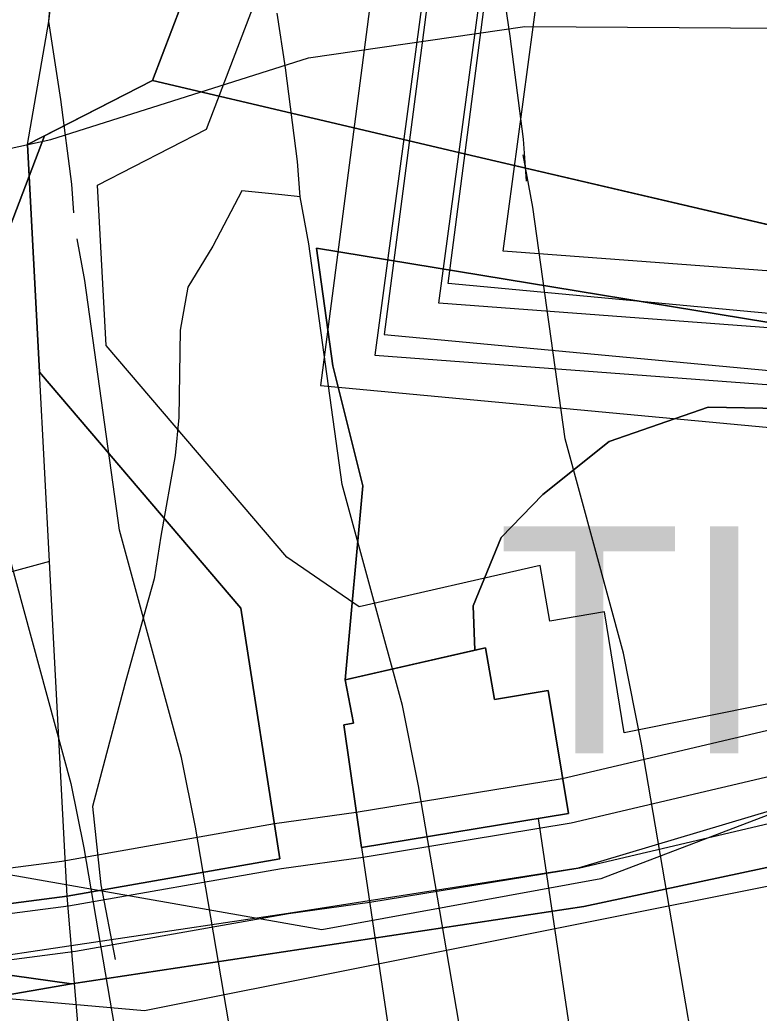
# Model space of a CAD drawing. Extents: x -758499 to -754160, y -1175205 to -1172032.
# Drawn here: x -755609.76 to -755577.18, y -1174621.58 to -1174577.82 of the extents above; entities that cross this region are included whole.
import ezdxf

# ---------------------------------------------------------------- set-up
doc = ezdxf.new("R2010")
doc.units = 0
for name, color, linetype in [('A040_Les50_p', 7, 'Continuous'), ('A041_BPEJ_p', 7, 'Continuous'), ('A051_QAZ_p', 7, 'Continuous'), ('A068_Vodovod_l', 7, 'Continuous'), ('D cyklocesty NÁVRH', 7, 'Continuous'), ('D pěší NÁVRH', 7, 'Continuous'), ('HRANICE zastavěného území', 7, 'Continuous'), ('HRANICE zastavěného území - podbarvení', 7, 'Continuous'), ('HRANICE změn v krajině', 7, 'Continuous'), ('HRANICE ÚS', 7, 'Continuous'), ('indexy RZV_TYP_1', 7, 'Continuous'), ('LIMITY BP vodovodu', 7, 'Continuous'), ('LIMITY OP vodovodu', 7, 'Continuous'), ('lávka_most', 7, 'Continuous'), ('NÁVRH NZt zeměděl-trvalý travní porost', 7, 'Continuous'), ('PLOCHY BZ bydlení-zeleň soukromá', 7, 'Continuous'), ('PLOCHY NS smíšené nezastavěného území', 7, 'Continuous'), ('PLOCHY NZt zeměděl-trvalý travní porost', 7, 'Continuous'), ('PLOCHY PV prostranství veřejné', 7, 'Continuous'), ('PLOCHY RI rekreace-stavby pro rodinnou rekreaci', 7, 'Continuous'), ('PLOCHY TI technické infrastruktury', 7, 'Continuous'), ('PLOCHY VV vodní a vodohospodářské', 7, 'Continuous'), ('protipovodňová opatření - ochranná hrázka NÁVRH', 7, 'Continuous'), ('Vk Kanalizace NÁVRH', 7, 'Continuous'), ('Vk Vodovod koridor přivaděče', 7, 'Continuous'), ('Vk Vodovod NÁVRH', 7, 'Continuous'), ('VPO RO retenční opatření - plochy', 7, 'Continuous'), ('VPS KAN- plochy a koridory', 7, 'Continuous'), ('VPS VODA- plochy a koridory', 7, 'Continuous'), ('vrstevnice', 7, 'Continuous'), ('ÚSES NBK funkční', 7, 'Continuous')]:
    doc.layers.add(name, color=color, linetype=linetype)

msp = doc.modelspace()

# ---------------------------------------------------------------- linework, layer by layer
at = {"layer": 'A040_Les50_p'}
msp.add_lwpolyline([(-755329.02, -1174419.475), (-755342.323, -1174472.689), (-755377.374, -1174513.316), (-755437.818, -1174556.226), (-755525.933, -1174594.494), (-755575.791, -1174615.792), (-755604.272, -1174621.488), (-755633.864, -1174618.869)], dxfattribs=at)
at = {"layer": 'A041_BPEJ_p'}
for p, q in [((-755608.679, -1174582.926), (-755603.92, -1174580.49)), ((-755603.92, -1174580.49), (-755608.679, -1174582.926)), ((-755603.92, -1174580.49), (-755589.66, -1174583.83)), ((-755589.66, -1174583.83), (-755603.92, -1174580.49)), ((-755617.077, -1174604.979), (-755608.679, -1174582.926)), ((-755608.679, -1174582.926), (-755617.077, -1174604.979)), ((-755589.66, -1174583.83), (-755564.56, -1174589.7)), ((-755564.56, -1174589.7), (-755589.66, -1174583.83))]:
    msp.add_line(p, q, dxfattribs=at)
at = {"layer": 'A051_QAZ_p'}
for p, q in [((-755534.335, -1174596.714), (-755584.154, -1174615.658)), ((-755596.452, -1174617.909), (-755618.16, -1174614.09)), ((-755584.154, -1174615.658), (-755596.452, -1174617.909))]:
    msp.add_line(p, q, dxfattribs=at)
at = {"layer": 'A068_Vodovod_l'}
for p, q in [((-755598.05, -1174579.93), (-755598.42, -1174577.52)), ((-755597.52, -1174584.06), (-755598.05, -1174579.93)), ((-755597.41, -1174585.62), (-755597.52, -1174584.06)), ((-755599.98, -1174585.35), (-755601.25, -1174587.78)), ((-755598.21, -1174585.52), (-755599.98, -1174585.35)), ((-755597.41, -1174585.62), (-755598.21, -1174585.52)), ((-755597.02, -1174587.69), (-755597.41, -1174585.62)), ((-755595.55, -1174598.29), (-755597.02, -1174587.69)), ((-755601.25, -1174587.78), (-755602.35, -1174589.6)), ((-755602.35, -1174589.6), (-755602.69, -1174591.49)), ((-755602.69, -1174591.49), (-755602.75, -1174595.34)), ((-755602.75, -1174595.34), (-755602.92, -1174597.01)), ((-755602.92, -1174597.01), (-755603.54, -1174600.56)), ((-755592.9, -1174608.02), (-755595.55, -1174598.29)), ((-755603.54, -1174600.56), (-755603.84, -1174602.45)), ((-755603.84, -1174602.45), (-755604.21, -1174603.76)), ((-755604.21, -1174603.76), (-755605.13, -1174607.09)), ((-755605.13, -1174607.09), (-755606.56, -1174612.47)), ((-755592.19, -1174611.56), (-755592.9, -1174608.02)), ((-755588.09, -1174635.59), (-755592.19, -1174611.56)), ((-755606.56, -1174612.47), (-755606.19, -1174615.93)), ((-755606.19, -1174615.93), (-755605.56, -1174619.22))]:
    msp.add_line(p, q, dxfattribs=at)
at = {"layer": 'D cyklocesty NÁVRH'}
for points in [[(-755350.988, -1174441.085), (-755354.466, -1174462.827), (-755357.655, -1174479.641), (-755370.556, -1174507.036), (-755378.637, -1174520.843), (-755434.587, -1174555.051), (-755482.782, -1174575.561), (-755503.945, -1174585.997), (-755526.122, -1174593.824), (-755552.835, -1174605.551), (-755585.155, -1174615.19)], [(-755585.155, -1174615.19), (-755597.928, -1174617.198), (-755621.614, -1174620.711), (-755630.096, -1174621.479), (-755652.962, -1174623.051), (-755686.128, -1174621.536), (-755714.331, -1174616.143), (-755793.159, -1174592.883), (-755832.722, -1174575.792), (-755854.827, -1174559.165), (-755869.767, -1174540.862), (-755878.58, -1174535.109), (-755885.363, -1174537.831), (-755900.451, -1174534.296), (-755930.593, -1174521.261), (-755953.471, -1174509.822), (-755959.497, -1174509.099), (-755966.314, -1174510.735), (-756000.963, -1174503.403)]]:
    msp.add_lwpolyline(points, dxfattribs=at)
at = {"layer": 'D pěší NÁVRH'}
for points in [[(-755350.988, -1174441.085), (-755354.466, -1174462.827), (-755357.655, -1174479.641), (-755370.556, -1174507.036), (-755378.637, -1174520.843), (-755434.587, -1174555.051), (-755482.782, -1174575.561), (-755503.945, -1174585.997), (-755526.122, -1174593.824), (-755552.835, -1174605.551), (-755585.155, -1174615.19)], [(-755585.155, -1174615.19), (-755597.928, -1174617.198), (-755621.614, -1174620.711), (-755630.096, -1174621.479), (-755652.962, -1174623.051), (-755686.128, -1174621.536), (-755714.331, -1174616.143), (-755793.159, -1174592.883), (-755832.722, -1174575.792), (-755854.827, -1174559.165), (-755869.767, -1174540.862), (-755878.58, -1174535.109), (-755885.363, -1174537.831), (-755900.451, -1174534.296), (-755930.593, -1174521.261), (-755953.471, -1174509.822), (-755959.497, -1174509.099), (-755966.314, -1174510.735), (-756000.963, -1174503.403)]]:
    msp.add_lwpolyline(points, dxfattribs=at)
at = {"layer": 'HRANICE zastavěného území'}
msp.add_lwpolyline([(-755589.85, -1174543.63), (-755603.92, -1174580.49), (-755609.43, -1174583.31), (-755608.9, -1174593.34), (-755600.02, -1174603.74), (-755598.3, -1174614.78), (-755607.68, -1174616.43), (-755621.9, -1174618.28), (-755621, -1174618.4), (-755630.29, -1174619.04), (-755633.65, -1174619.27), (-755652.99, -1174620.6), (-755659.13, -1174620.34), (-755685.15, -1174619.24)], dxfattribs=at)
msp.add_lwpolyline([(-755595.42, -1174606.89), (-755589.24, -1174605.48), (-755588.84, -1174607.76), (-755586.47, -1174607.36), (-755585.58, -1174612.78), (-755594.7, -1174614.28), (-755595.48, -1174608.88), (-755595.06, -1174608.81)], close=True, dxfattribs=at)
at = {"layer": 'HRANICE zastavěného území - podbarvení'}
msp.add_lwpolyline([(-755589.85, -1174543.63), (-755603.92, -1174580.49), (-755609.43, -1174583.31), (-755608.9, -1174593.34), (-755600.02, -1174603.74), (-755598.3, -1174614.78), (-755607.68, -1174616.43), (-755621.9, -1174618.28), (-755621, -1174618.4), (-755630.29, -1174619.04), (-755633.65, -1174619.27), (-755652.99, -1174620.6), (-755659.13, -1174620.34), (-755685.15, -1174619.24)], dxfattribs=at)
msp.add_lwpolyline([(-755595.42, -1174606.89), (-755589.24, -1174605.48), (-755588.84, -1174607.76), (-755586.47, -1174607.36), (-755585.58, -1174612.78), (-755594.7, -1174614.28), (-755595.48, -1174608.88), (-755595.06, -1174608.81)], close=True, dxfattribs=at)
at = {"layer": 'HRANICE změn v krajině'}
msp.add_lwpolyline([(-755589.85, -1174543.63), (-755587.51, -1174537.52), (-755568.99, -1174541.25), (-755562.729, -1174542.496), (-755520.029, -1174558.039), (-755531.83, -1174584.36), (-755532.53, -1174585.91), (-755532.85, -1174586.61), (-755535.16, -1174591.75), (-755548.44, -1174593.47), (-755549.75, -1174593.16), (-755564.56, -1174589.7), (-755589.66, -1174583.83), (-755603.92, -1174580.49)], close=True, dxfattribs=at)
at = {"layer": 'HRANICE ÚS'}
msp.add_lwpolyline([(-755450.076, -1174545.47), (-755453.434, -1174556.066), (-755473.811, -1174569.784), (-755503.039, -1174584.867), (-755527.342, -1174592.958), (-755553.803, -1174603.335), (-755583.123, -1174609.226), (-755583.998, -1174603.9), (-755586.4, -1174604.306), (-755586.83, -1174601.853), (-755594.808, -1174603.673), (-755597.997, -1174601.489), (-755605.958, -1174592.166), (-755606.332, -1174585.094), (-755601.528, -1174582.636), (-755583.821, -1174536.269)], dxfattribs=at)
at = {"layer": 'LIMITY BP vodovodu'}
for points in [[(-755607.385, -1174586.323), (-755607.475, -1174585.049), (-755607.953, -1174581.325), (-755608.48, -1174577.895), (-755608.267, -1174575.169), (-755608.071, -1174573.406), (-755607.184, -1174566.328), (-755606.607, -1174560.915), (-755605.127, -1174548.562)], [(-755587.435, -1174584.917), (-755587.565, -1174583.071), (-755588.147, -1174578.535), (-755588.36, -1174577.145), (-755588.353, -1174577.051), (-755588.209, -1174575.754), (-755587.316, -1174568.632), (-755586.733, -1174563.165), (-755585.273, -1174550.978)], [(-755578.232, -1174633.908), (-755582.357, -1174609.735), (-755583.162, -1174605.72), (-755585.733, -1174596.281), (-755587.148, -1174586.076), (-755587.583, -1174583.769)], [(-755597.948, -1174637.272), (-755602.023, -1174613.385), (-755602.638, -1174610.32), (-755605.367, -1174600.299), (-755606.892, -1174589.304), (-755607.237, -1174587.471)]]:
    msp.add_lwpolyline(points, dxfattribs=at)
at = {"layer": 'LIMITY OP vodovodu'}
msp.add_lwpolyline([(-755612.151, -1174588.397), (-755611.828, -1174590.11), (-755610.276, -1174601.303), (-755607.507, -1174611.47), (-755606.94, -1174614.297), (-755602.872, -1174638.136), (-755602.085, -1174642.666)], dxfattribs=at)
at = {"layer": 'lávka_most'}
for p, q in [((-755586.919, -1174613), (-755582.927, -1174639.829)), ((-755594.7, -1174614.28), (-755590.708, -1174641.109))]:
    msp.add_line(p, q, dxfattribs=at)
at = {"layer": 'NÁVRH NZt zeměděl-trvalý travní porost'}
msp.add_lwpolyline([(-755587.51, -1174537.52), (-755568.99, -1174541.25), (-755562.729, -1174542.496), (-755547.493, -1174548.042), (-755518.193, -1174548.328), (-755515.086, -1174547.013), (-755531.83, -1174584.36), (-755532.53, -1174585.91), (-755532.85, -1174586.61), (-755535.16, -1174591.75), (-755548.44, -1174593.47), (-755549.75, -1174593.16), (-755564.56, -1174589.7), (-755589.66, -1174583.83), (-755603.92, -1174580.49), (-755589.85, -1174543.63)], close=True, dxfattribs=at)
at = {"layer": 'PLOCHY BZ bydlení-zeleň soukromá'}
msp.add_lwpolyline([(-755693.8, -1174559.41), (-755616.48, -1174580.8), (-755596.91, -1174539.91), (-755589.85, -1174543.63), (-755603.92, -1174580.49), (-755609.43, -1174583.31), (-755608.9, -1174593.34), (-755600.02, -1174603.74), (-755598.3, -1174614.78), (-755607.68, -1174616.43), (-755607.93, -1174611.72), (-755608.46, -1174601.68), (-755612.61, -1174602.81), (-755615.84, -1174601.27), (-755617.52, -1174604.78), (-755616.92, -1174605.05), (-755618.2, -1174607.91), (-755621.9, -1174618.28), (-755621, -1174618.4), (-755630.29, -1174619.04), (-755633.65, -1174619.27), (-755652.99, -1174620.6), (-755659.13, -1174620.34), (-755685.15, -1174619.24)], dxfattribs=at)
at = {"layer": 'PLOCHY NS smíšené nezastavěného území'}
msp.add_lwpolyline([(-755685.15, -1174619.24), (-755659.13, -1174620.34), (-755652.99, -1174620.6), (-755633.65, -1174619.27), (-755630.29, -1174619.04), (-755621, -1174618.4), (-755621.9, -1174618.28), (-755621, -1174618.4), (-755607.48, -1174620.29), (-755621.377, -1174622.698), (-755629.937, -1174623.473), (-755652.939, -1174625.054), (-755686.363, -1174623.528)], dxfattribs=at)
at = {"layer": 'PLOCHY NZt zeměděl-trvalý travní porost'}
for points in [[(-755609.43, -1174583.31), (-755603.92, -1174580.49), (-755589.66, -1174583.83), (-755564.56, -1174589.7), (-755549.75, -1174593.16), (-755548.44, -1174593.47), (-755535.16, -1174591.75), (-755530.97, -1174591.21), (-755527.77, -1174590.12), (-755532.131, -1174593.589), (-755539.017, -1174594.721), (-755550.739, -1174595.429), (-755596.684, -1174587.882)], [(-755525.44, -1174599.18), (-755542.81, -1174605.91), (-755553.88, -1174610.28), (-755584.9, -1174616.89), (-755607.48, -1174620.29), (-755621, -1174618.4), (-755621.9, -1174618.28), (-755607.68, -1174616.43), (-755598.3, -1174614.78), (-755600.02, -1174603.74), (-755608.9, -1174593.34), (-755609.43, -1174583.31)], [(-755596.684, -1174587.882), (-755595.971, -1174593.059), (-755594.65, -1174598.342), (-755595.42, -1174606.89), (-755595.06, -1174608.81), (-755595.48, -1174608.88), (-755594.7, -1174614.28), (-755585.58, -1174612.78), (-755586.47, -1174607.36), (-755588.84, -1174607.76), (-755589.24, -1174605.48), (-755589.712, -1174605.588), (-755589.774, -1174603.637), (-755588.547, -1174600.618), (-755586.707, -1174598.731), (-755583.783, -1174596.396), (-755579.42, -1174594.887), (-755575.41, -1174594.957), (-755551.164, -1174598.637), (-755540.975, -1174598.448), (-755532.579, -1174597.505)]]:
    msp.add_lwpolyline(points, dxfattribs=at)
at = {"layer": 'PLOCHY PV prostranství veřejné'}
msp.add_lwpolyline([(-755595.42, -1174606.89), (-755594.65, -1174598.342), (-755594.65, -1174598.342), (-755595.971, -1174593.059), (-755596.684, -1174587.882), (-755550.739, -1174595.429), (-755539.017, -1174594.721), (-755532.131, -1174593.589), (-755527.77, -1174590.12), (-755526.32, -1174595.78), (-755532.579, -1174597.505), (-755540.975, -1174598.448), (-755551.164, -1174598.637), (-755575.41, -1174594.957), (-755579.42, -1174594.887), (-755583.783, -1174596.396), (-755586.707, -1174598.731), (-755588.547, -1174600.618), (-755589.774, -1174603.637), (-755589.712, -1174605.588)], close=True, dxfattribs=at)
at = {"layer": 'PLOCHY RI rekreace-stavby pro rodinnou rekreaci'}
msp.add_lwpolyline([(-755608.46, -1174601.68), (-755612.61, -1174602.81), (-755615.84, -1174601.27), (-755617.52, -1174604.78), (-755616.92, -1174605.05), (-755618.25, -1174607.89), (-755618.2, -1174607.91), (-755620.01, -1174612.99), (-755621.9, -1174618.28), (-755607.68, -1174616.43), (-755607.93, -1174611.72)], close=True, dxfattribs=at)
at = {"layer": 'PLOCHY TI technické infrastruktury'}
msp.add_lwpolyline([(-755595.42, -1174606.89), (-755589.24, -1174605.48), (-755588.84, -1174607.76), (-755586.47, -1174607.36), (-755585.58, -1174612.78), (-755594.7, -1174614.28), (-755595.48, -1174608.88), (-755595.06, -1174608.81)], close=True, dxfattribs=at)
at = {"layer": 'PLOCHY VV vodní a vodohospodářské'}
msp.add_lwpolyline([(-755878.92, -1174534.65), (-755870.23, -1174544.23), (-755854.596, -1174566.326), (-755833.734, -1174577.533), (-755793.841, -1174594.766), (-755714.803, -1174618.089), (-755686.363, -1174623.528), (-755652.939, -1174625.054), (-755629.937, -1174623.473), (-755621.377, -1174622.698), (-755607.48, -1174620.29), (-755584.9, -1174616.89), (-755553.88, -1174610.28), (-755542.81, -1174605.91), (-755525.44, -1174599.18), (-755505.39, -1174589.36), (-755479.03, -1174580.08), (-755466.82, -1174574.43), (-755442, -1174562.96), (-755424.11, -1174552), (-755401.54, -1174538.16), (-755372.91, -1174520.59)], dxfattribs=at)
at = {"layer": 'protipovodňová opatření - ochranná hrázka NÁVRH'}
for points in [[(-755348.73, -1174375.686), (-755347.389, -1174428.248), (-755350.74, -1174460.34), (-755354.56, -1174481.69), (-755372.91, -1174520.59), (-755424.11, -1174552), (-755442, -1174562.96), (-755483.341, -1174578.527), (-755505.898, -1174588.091), (-755526.353, -1174595.794), (-755552.835, -1174605.551), (-755585.466, -1174613.214)], [(-755585.466, -1174613.214), (-755594.633, -1174614.722), (-755598.231, -1174615.221), (-755607.612, -1174616.872), (-755621.851, -1174618.724), (-755630.255, -1174619.485), (-755652.985, -1174621.047), (-755685.893, -1174619.545), (-755710.028, -1174614.81), (-755713.859, -1174614.197), (-755792.476, -1174590.999)]]:
    msp.add_lwpolyline(points, dxfattribs=at)
at = {"layer": 'Vk Kanalizace NÁVRH'}
msp.add_lwpolyline([(-755467.781, -1174560.395), (-755476.869, -1174569.809), (-755503.247, -1174584.184), (-755533.984, -1174594.582), (-755591.29, -1174590.3), (-755584.542, -1174539.973), (-755617.402, -1174521.05), (-755649.275, -1174505.711)], dxfattribs=at)
at = {"layer": 'Vk Vodovod koridor přivaděče'}
msp.add_lwpolyline([(-755538.873, -1174372.19), (-755538.687, -1174386.62), (-755562.575, -1174529.775), (-755564.035, -1174542.069), (-755564.56, -1174589.7), (-755563.054, -1174636.628), (-755605.395, -1174643.489), (-755607.68, -1174616.43), (-755607.93, -1174611.72), (-755608.46, -1174601.68), (-755608.9, -1174593.34), (-755609.43, -1174583.31), (-755608.48, -1174577.895), (-755606.355, -1174559.644), (-755596.91, -1174539.91), (-755586.589, -1174462.271), (-755588.37, -1174383.95), (-755592.294, -1174374.154)], dxfattribs=at)
at = {"layer": 'Vk Vodovod NÁVRH'}
msp.add_lwpolyline([(-755620.144, -1174521.987), (-755618.181, -1174522.918), (-755587.216, -1174541.813), (-755593.698, -1174591.677), (-755533.219, -1174597.335), (-755502.483, -1174585.636), (-755477.481, -1174572.103), (-755465.686, -1174562.365), (-755453.298, -1174544.273), (-755417.884, -1174454.621), (-755405.869, -1174435.754)], dxfattribs=at)
at = {"layer": 'VPO RO retenční opatření - plochy'}
for points in [[(-755374.464, -1174519.197), (-755425.155, -1174550.295), (-755442.883, -1174561.155), (-755484.084, -1174576.669), (-755506.641, -1174586.233), (-755527.051, -1174593.919), (-755553.412, -1174603.632), (-755585.857, -1174611.251), (-755594.933, -1174612.744), (-755598.541, -1174613.245), (-755607.915, -1174614.894), (-755622.07, -1174616.736), (-755630.413, -1174617.492), (-755653.008, -1174619.044), (-755685.654, -1174617.554), (-755709.678, -1174612.841), (-755713.416, -1174612.242), (-755791.794, -1174589.115), (-755830.852, -1174572.242), (-755850.226, -1174562.205), (-755868.14, -1174538.062), (-755879.593, -1174530.721)], [(-755879.985, -1174535.221), (-755870.915, -1174541.034), (-755852.887, -1174565.331), (-755832.568, -1174575.858), (-755793.159, -1174592.883), (-755714.302, -1174616.151), (-755710.379, -1174616.779), (-755686.133, -1174621.536), (-755652.962, -1174623.051), (-755630.096, -1174621.479), (-755621.632, -1174620.712), (-755607.31, -1174618.849), (-755597.92, -1174617.197), (-755594.333, -1174616.699), (-755585.074, -1174615.176), (-755552.259, -1174607.47), (-755525.655, -1174597.668), (-755505.155, -1174589.948), (-755482.598, -1174580.384), (-755441.117, -1174564.765), (-755423.065, -1174553.705), (-755371.356, -1174521.983)]]:
    msp.add_lwpolyline(points, dxfattribs=at)
at = {"layer": 'VPS KAN- plochy a koridory'}
for points in [[(-755465.982, -1174562.131), (-755464.051, -1174560.862), (-755468.177, -1174558.037), (-755469.58, -1174558.658), (-755478.402, -1174567.798), (-755504.254, -1174581.885), (-755534.304, -1174592.051), (-755588.46, -1174588.005), (-755581.842, -1174538.643), (-755616.235, -1174518.837), (-755648.191, -1174503.458), (-755650.359, -1174507.963)], [(-755650.359, -1174507.963), (-755618.57, -1174523.262), (-755587.243, -1174541.303), (-755594.12, -1174592.596), (-755533.664, -1174597.113), (-755502.241, -1174586.482), (-755475.337, -1174571.821), (-755465.982, -1174562.131)]]:
    msp.add_lwpolyline(points, dxfattribs=at)
at = {"layer": 'VPS VODA- plochy a koridory'}
for points in [[(-755538.873, -1174372.19), (-755538.687, -1174386.62), (-755562.575, -1174529.775), (-755564.035, -1174542.069), (-755564.56, -1174589.7), (-755563.054, -1174636.628), (-755605.395, -1174643.489), (-755607.68, -1174616.43), (-755607.93, -1174611.72), (-755608.46, -1174601.68), (-755608.9, -1174593.34), (-755609.43, -1174583.31), (-755608.48, -1174577.895), (-755606.355, -1174559.644), (-755596.91, -1174539.91), (-755586.589, -1174462.271), (-755588.37, -1174383.95), (-755592.294, -1174374.154)], [(-755403.76, -1174437.097), (-755407.978, -1174434.411), (-755420.121, -1174453.48), (-755455.52, -1174543.092), (-755467.549, -1174560.661), (-755478.885, -1174570.02), (-755503.527, -1174583.359), (-755533.565, -1174594.791), (-755590.885, -1174589.429), (-755584.527, -1174540.525), (-755616.991, -1174520.715), (-755619.074, -1174519.728)], [(-755619.074, -1174519.728), (-755621.215, -1174524.246), (-755619.371, -1174525.12), (-755589.904, -1174543.101), (-755596.511, -1174593.924), (-755532.873, -1174599.878), (-755501.439, -1174587.914), (-755476.077, -1174574.186), (-755463.822, -1174564.068), (-755451.076, -1174545.453), (-755415.647, -1174455.762), (-755403.76, -1174437.097)]]:
    msp.add_lwpolyline(points, dxfattribs=at)
at = {"layer": 'vrstevnice'}
for p, q in [((-755597.04, -1174579.489), (-755587.497, -1174578.112)), ((-755597.04, -1174579.489), (-755587.497, -1174578.112)), ((-755587.497, -1174578.112), (-755575.552, -1174578.182)), ((-755587.497, -1174578.112), (-755575.552, -1174578.182)), ((-755608.399, -1174583.089), (-755597.04, -1174579.489)), ((-755608.399, -1174583.089), (-755597.04, -1174579.489)), ((-755621.13, -1174585.888), (-755608.399, -1174583.089)), ((-755621.13, -1174585.888), (-755608.399, -1174583.089))]:
    msp.add_line(p, q, dxfattribs=at)
at = {"layer": 'ÚSES NBK funkční'}
for p, q in [((-755553.88, -1174610.28), (-755584.9, -1174616.89)), ((-755584.9, -1174616.89), (-755607.48, -1174620.29)), ((-755607.48, -1174620.29), (-755621.9, -1174618.28))]:
    msp.add_line(p, q, dxfattribs=at)

# ---------------------------------------------------------------- texts
at = {"layer": 'indexy RZV_TYP_1'}
msp.add_text('TI', height=10, dxfattribs=at).set_placement((-755588.74, -1174610.13))

doc.saveas('drawing.dxf')
